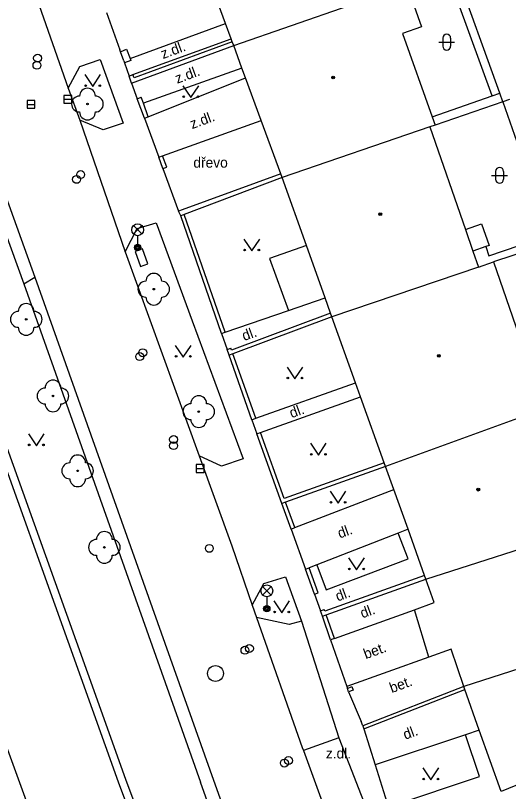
# Model space of a CAD drawing. Extents: x -596229 to -595156, y -1161237 to -1159376.
# Drawn here: x -596033.79 to -596002.65, y -1160756.18 to -1160707.13 of the extents above; entities that cross this region are included whole.
import ezdxf

# ---------------------------------------------------------------- set-up
doc = ezdxf.new("R2010")
doc.units = 0
for name, color, linetype in [('DOP - kresba z DSPS bez souradnic', 7, 'Continuous'), ('DOP - rozhrani ploch obecne', 7, 'Continuous'), ('Level 22', 7, 'Continuous'), ('Level 24', 7, 'Continuous'), ('Level 27', 7, 'Continuous'), ('Level 28', 7, 'Continuous'), ('Level 33', 7, 'Continuous'), ('Level 36', 7, 'Continuous'), ('Level 39', 7, 'Continuous'), ('plynovod - povrch.  znaky - PRIS skut. velikost', 7, 'Continuous'), ('Specificka linie pasportu komunikaci', 7, 'Continuous'), ('TM - budovy zdene_ betonove - VP', 7, 'Continuous'), ('TM - chodniky - VP', 7, 'Continuous'), ('TM - horni hrana svahu', 7, 'Continuous'), ('TM - komunikace - VP', 7, 'Continuous'), ('TM - letecke snimky - pomocna linie', 7, 'Continuous'), ('TM - plot drateny_ kovovy - VP', 7, 'Continuous'), ('TM - podezdivka plotu - VP', 7, 'Continuous'), ('TM - popis povrchu', 7, 'Continuous'), ('TM - rozhrani mezi zpev. plochami mezi sebou - VP', 7, 'Continuous'), ('TM - rozhrani ploch obecne - VP', 7, 'Continuous'), ('TM - vjezd na pozemek', 7, 'Continuous'), ('TM - zed operna - VP', 7, 'Continuous')]:
    doc.layers.add(name, color=color, linetype=linetype)

msp = doc.modelspace()

# ---------------------------------------------------------------- linework, layer by layer
at = {"layer": 'DOP - kresba z DSPS bez souradnic'}
for points in [[(-596003.69, -1160712.22), (-596006.55, -1160704.33)], [(-596007.48, -1160713.53), (-596003.69, -1160712.22)], [(-596003.01, -1160712.59), (-596000.06, -1160721.02)], [(-596003.89, -1160722.33), (-596000.06, -1160721.02)], [(-596004.09, -1160721.74), (-596003.89, -1160722.33)]]:
    msp.add_lwpolyline(points, dxfattribs=at)
at = {"layer": 'DOP - rozhrani ploch obecne'}
for points in [[(-596003.2, -1160712.05), (-596006.05, -1160704.15)], [(-596003.01, -1160712.59), (-596003.2, -1160712.05)], [(-596003.01, -1160712.59), (-596007.29, -1160714.06)], [(-596002.59, -1160712.45), (-596003.01, -1160712.59)], [(-596001.09, -1160721.87), (-596003.59, -1160722.71)]]:
    msp.add_lwpolyline(points, dxfattribs=at)
at = {"layer": 'Level 22'}
for centre in [(-596029.25, -1160712.73), (-596025.06, -1160724.43), (-596033.12, -1160726.34), (-596031.43, -1160731.18), (-596022.22, -1160732.17), (-596029.87, -1160735.91), (-596028.18, -1160740.75)]:
    msp.add_circle(centre, 0.05, dxfattribs=at)
for centre, start, end in [((-596029.25, -1160712.23), 0, 180), ((-596029.75, -1160712.73), 90, 270), ((-596028.75, -1160712.73), 270, 90), ((-596029.25, -1160713.23), 180, 0), ((-596025.06, -1160723.93), 0, 180), ((-596025.56, -1160724.43), 90, 270), ((-596024.56, -1160724.43), 270, 90), ((-596025.06, -1160724.93), 180, 0), ((-596033.12, -1160725.84), 0, 180), ((-596033.62, -1160726.34), 90, 270), ((-596032.62, -1160726.34), 270, 90), ((-596033.12, -1160726.84), 180, 0), ((-596031.43, -1160730.68), 0, 180), ((-596031.93, -1160731.18), 90, 270), ((-596030.93, -1160731.18), 270, 90), ((-596022.22, -1160731.67), 0, 180), ((-596031.43, -1160731.68), 180, 0), ((-596022.72, -1160732.17), 90, 270), ((-596021.72, -1160732.17), 270, 90), ((-596022.22, -1160732.67), 180, 0), ((-596029.87, -1160735.41), 0, 180), ((-596030.37, -1160735.91), 90, 270), ((-596029.37, -1160735.91), 270, 90), ((-596029.87, -1160736.41), 180, 0), ((-596028.18, -1160740.25), 0, 180), ((-596028.68, -1160740.75), 90, 270), ((-596027.68, -1160740.75), 270, 90), ((-596028.18, -1160741.25), 180, 0)]:
    msp.add_arc(centre, 0.5, start, end, dxfattribs=at)
at = {"layer": 'Level 24'}
msp.add_lwpolyline([(-596026.246, -1160722.056), (-596025.904, -1160722.995), (-596025.434, -1160722.824), (-596025.776, -1160721.885)], close=True, dxfattribs=at)
at = {"layer": 'Level 27'}
for p, q in [((-596033.07, -1160712.75), (-596032.57, -1160712.75)), ((-596030.74, -1160712.43), (-596030.24, -1160712.43)), ((-596022.38, -1160735.76), (-596021.88, -1160735.76))]:
    msp.add_line(p, q, dxfattribs=at)
for points in [[(-596030.74, -1160712.68), (-596030.24, -1160712.68), (-596030.24, -1160712.18), (-596030.74, -1160712.18)], [(-596033.07, -1160713), (-596032.57, -1160713), (-596032.57, -1160712.5), (-596033.07, -1160712.5)], [(-596022.38, -1160736.01), (-596021.88, -1160736.01), (-596021.88, -1160735.51), (-596022.38, -1160735.51)]]:
    msp.add_lwpolyline(points, close=True, dxfattribs=at)
msp.add_circle((-596021.16, -1160748.72), 0.5, dxfattribs=at)
at = {"layer": 'Level 28'}
for centre in [(-596032.4, -1160709.83), (-596032.44, -1160710.28), (-596029.68, -1160717.19), (-596029.94, -1160717.49), (-596025.95, -1160728.69), (-596025.76, -1160728.45), (-596023.81, -1160733.93), (-596023.81, -1160734.32), (-596021.55, -1160740.81), (-596019.3, -1160747.25), (-596019.02, -1160747.14), (-596016.81, -1160754.38), (-596016.55, -1160754.22)]:
    msp.add_circle(centre, 0.25, dxfattribs=at)
at = {"layer": 'Level 33'}
for p, q in [((-596026.345, -1160720.94), (-596025.815, -1160720.41)), ((-596026.345, -1160720.41), (-596025.815, -1160720.94)), ((-596026.08, -1160721.05), (-596026.08, -1160721.8)), ((-596018.185, -1160743.76), (-596017.655, -1160743.23)), ((-596018.185, -1160743.23), (-596017.655, -1160743.76)), ((-596017.92, -1160743.87), (-596017.92, -1160744.62))]:
    msp.add_line(p, q, dxfattribs=at)
for centre, radius in [((-596026.08, -1160720.675), 0.375), ((-596026.08, -1160721.8), 0.2), ((-596026.08, -1160721.8), 0.145), ((-596026.08, -1160721.8), 0.0876), ((-596017.92, -1160743.495), 0.375), ((-596017.92, -1160744.62), 0.2), ((-596017.92, -1160744.62), 0.145), ((-596017.92, -1160744.62), 0.0876)]:
    msp.add_circle(centre, radius, dxfattribs=at)
at = {"layer": 'Level 36'}
for p, q in [((-596007.056, -1160708.816), (-596006.056, -1160708.816)), ((-596006.806, -1160708.566), (-596006.806, -1160709.066)), ((-596006.306, -1160708.566), (-596006.306, -1160709.066)), ((-596003.466, -1160716.986), (-596003.466, -1160717.486)), ((-596002.966, -1160716.986), (-596002.966, -1160717.486)), ((-596003.716, -1160717.236), (-596002.716, -1160717.236))]:
    msp.add_line(p, q, dxfattribs=at)
for points in [[(-596029.42, -1160710.87), (-596028.92, -1160711.62), (-596028.42, -1160710.87)], [(-596023.22, -1160711.57), (-596022.72, -1160712.32), (-596022.22, -1160711.57)], [(-596019.37, -1160721.26), (-596018.87, -1160722.01), (-596018.37, -1160721.26)], [(-596023.7, -1160727.98), (-596023.2, -1160728.73), (-596022.7, -1160727.98)], [(-596016.64, -1160729.35), (-596016.14, -1160730.1), (-596015.64, -1160729.35)], [(-596032.98, -1160733.57), (-596032.48, -1160734.32), (-596031.98, -1160733.57)], [(-596015.16, -1160734.17), (-596014.66, -1160734.92), (-596014.16, -1160734.17)], [(-596013.92, -1160737.2), (-596013.42, -1160737.95), (-596012.92, -1160737.2)], [(-596012.75, -1160741.41), (-596012.25, -1160742.16), (-596011.75, -1160741.41)], [(-596017.48, -1160744.13), (-596016.98, -1160744.88), (-596016.48, -1160744.13)], [(-596008.06, -1160754.69), (-596007.56, -1160755.44), (-596007.06, -1160754.69)]]:
    msp.add_lwpolyline(points, dxfattribs=at)
for centre in [(-596029.37, -1160711.57), (-596028.471, -1160711.57), (-596023.17, -1160712.27), (-596022.271, -1160712.27), (-596019.32, -1160721.96), (-596018.421, -1160721.96), (-596023.65, -1160728.68), (-596022.751, -1160728.68), (-596016.59, -1160730.05), (-596015.691, -1160730.05), (-596032.93, -1160734.27), (-596032.031, -1160734.27), (-596015.11, -1160734.87), (-596014.211, -1160734.87), (-596013.87, -1160737.9), (-596012.971, -1160737.9), (-596012.7, -1160742.11), (-596011.801, -1160742.11), (-596017.43, -1160744.83), (-596016.531, -1160744.83), (-596008.01, -1160755.39), (-596007.111, -1160755.39)]:
    msp.add_circle(centre, 0.05, dxfattribs=at)
for centre, start, end in [((-596006.556, -1160708.566), 0, 180), ((-596006.556, -1160709.066), 180, 0), ((-596003.216, -1160716.986), 0, 180), ((-596003.216, -1160717.486), 180, 0)]:
    msp.add_arc(centre, 0.25, start, end, dxfattribs=at)
at = {"layer": 'Level 39'}
for centre, radius in [((-596013.73, -1160711.05), 0.09), ((-596013.73, -1160711.05), 0.0398), ((-596010.75, -1160719.69), 0.09), ((-596010.75, -1160719.69), 0.0398), ((-596007.05, -1160728.64), 0.09), ((-596007.05, -1160728.64), 0.0398), ((-596004.56, -1160737.1), 0.09), ((-596004.56, -1160737.1), 0.0398)]:
    msp.add_circle(centre, radius, dxfattribs=at)
at = {"layer": 'plynovod - povrch.  znaky - PRIS skut. velikost'}
for points in [[(-596027.17, -1160709.42), (-596026.93, -1160709.33), (-596026.78, -1160709.27), (-596026.56, -1160709.85)], [(-596026.56, -1160709.85), (-596026.51, -1160709.98), (-596026.91, -1160710.13)]]:
    msp.add_lwpolyline(points, dxfattribs=at)
at = {"layer": 'Specificka linie pasportu komunikaci'}
msp.add_lwpolyline([(-596033.28, -1160724.09), (-596032.58, -1160723.68)], dxfattribs=at)
at = {"layer": 'TM - budovy zdene_ betonove - VP'}
for points in [[(-596020.53, -1160707.63), (-596021.65, -1160704.59)], [(-596020.01, -1160709.04), (-596009.07, -1160705.21)], [(-596009.07, -1160705.21), (-596008.14, -1160707.84)], [(-596020.17, -1160708.6), (-596020.53, -1160707.63)], [(-596008.14, -1160707.84), (-596009.35, -1160708.27)], [(-596009.35, -1160708.27), (-596007.48, -1160713.53)], [(-596020.1, -1160708.8), (-596020.17, -1160708.6)], [(-596020.01, -1160709.04), (-596020.1, -1160708.8)], [(-596019.49, -1160710.46), (-596020.01, -1160709.04)], [(-596019.26, -1160711.08), (-596019.49, -1160710.46)], [(-596018.27, -1160713.78), (-596019.26, -1160711.08)], [(-596007.48, -1160713.53), (-596007.29, -1160714.06)], [(-596017.04, -1160717.14), (-596018.27, -1160713.78)], [(-596007.62, -1160714.17), (-596016.96, -1160717.37)], [(-596007.29, -1160714.06), (-596007.62, -1160714.17)], [(-596007.62, -1160714.17), (-596005.37, -1160720.66)], [(-596016.96, -1160717.37), (-596017.04, -1160717.14)], [(-596015.42, -1160721.67), (-596016.96, -1160717.37)], [(-596005.37, -1160720.66), (-596004.9, -1160722.02)], [(-596014.24, -1160724.97), (-596015.42, -1160721.67)], [(-596004.9, -1160722.02), (-596004.54, -1160723.03)], [(-596004.54, -1160723.03), (-596013.81, -1160726.18)], [(-596004.54, -1160723.03), (-596003.59, -1160722.71)], [(-596003.59, -1160722.71), (-596000.39, -1160731.98)], [(-596013.9, -1160725.94), (-596014.24, -1160724.97)], [(-596013.81, -1160726.18), (-596013.9, -1160725.94)], [(-596012.32, -1160730.34), (-596013.81, -1160726.18)], [(-596012, -1160731.24), (-596012.32, -1160730.34)], [(-596010.51, -1160735.4), (-596012, -1160731.24)], [(-596001.38, -1160732.34), (-596010.42, -1160735.64)], [(-596010.42, -1160735.64), (-596010.51, -1160735.4)], [(-596009.9, -1160737.1), (-596010.42, -1160735.64)], [(-596009, -1160739.6), (-596009.9, -1160737.1)], [(-596007.96, -1160742.52), (-596009, -1160739.6)], [(-596007.87, -1160742.76), (-595998.54, -1160739.77)], [(-596007.87, -1160742.76), (-596007.96, -1160742.52)], [(-596007.34, -1160744.24), (-596007.87, -1160742.76)], [(-596008.6, -1160744.69), (-596007.34, -1160744.24)], [(-596007.68, -1160747.68), (-596008.6, -1160744.69)], [(-595995.44, -1160746.32), (-596005.47, -1160749.55)], [(-596006.28, -1160747.18), (-596007.68, -1160747.68)], [(-596005.47, -1160749.55), (-596006.28, -1160747.18)], [(-596005.4, -1160749.74), (-596005.47, -1160749.55)], [(-596004.5, -1160752.3), (-596005.4, -1160749.74)], [(-596003.12, -1160756.18), (-596004.5, -1160752.3)], [(-595998.28, -1160754.19), (-596003.12, -1160756.18)]]:
    msp.add_lwpolyline(points, dxfattribs=at)
at = {"layer": 'TM - chodniky - VP'}
for points in [[(-596045.11, -1160691.41), (-596033.28, -1160724.09)], [(-596026.56, -1160709.85), (-596020.53, -1160707.63)], [(-596026.38, -1160710.87), (-596020.17, -1160708.6)], [(-596030.47, -1160711.72), (-596029.73, -1160710.35), (-596028.45, -1160709.91), (-596027, -1160713.94), (-596028.26, -1160714.36), (-596029.73, -1160713.75)], [(-596019.49, -1160710.46), (-596025.72, -1160712.67)], [(-596025.41, -1160713.53), (-596019.26, -1160711.08)], [(-596026.86, -1160722.08), (-596026.1, -1160720.59), (-596024.91, -1160720.24), (-596022.64, -1160726.44), (-596019.42, -1160735.15), (-596020.78, -1160735.62), (-596022.2, -1160734.97)], [(-596033.28, -1160724.09), (-596022.11, -1160755.59)], [(-596016.56, -1160725.77), (-596014.24, -1160724.97)], [(-596020.55, -1160727.15), (-596016.56, -1160725.77)], [(-596018.62, -1160732.59), (-596012.32, -1160730.34)], [(-596018.31, -1160733.49), (-596012, -1160731.24)], [(-596016.16, -1160739.5), (-596009.9, -1160737.1)], [(-596009, -1160741.47), (-596009.62, -1160739.84)], [(-596014.18, -1160743.44), (-596009, -1160741.47)], [(-596014.77, -1160741.85), (-596014.18, -1160743.44)], [(-596018.84, -1160744.41), (-596018.11, -1160743.04), (-596016.74, -1160742.6), (-596015.72, -1160745.42)], [(-596009.96, -1160757.06), (-596004.48, -1160755.22), (-596005.36, -1160752.59)], [(-596009.64, -1160790.51), (-596022.11, -1160755.59)]]:
    msp.add_lwpolyline(points, dxfattribs=at)
at = {"layer": 'TM - horni hrana svahu'}
msp.add_lwpolyline([(-596030.65, -1160763.51), (-596041.48, -1160733.78), (-596049.97, -1160711.87), (-596056.65, -1160691.56)], dxfattribs=at)
at = {"layer": 'TM - komunikace - VP'}
for points in [[(-596044.27, -1160691.19), (-596032.58, -1160723.68)], [(-596033.02, -1160704.43), (-596030.47, -1160711.72)], [(-596030.47, -1160711.72), (-596029.73, -1160713.75)], [(-596029.73, -1160713.75), (-596026.86, -1160722.08)], [(-596026.86, -1160722.08), (-596022.2, -1160734.97)], [(-596032.58, -1160723.68), (-596021.28, -1160755.46)], [(-596022.2, -1160734.97), (-596020.14, -1160740.65)], [(-596020.14, -1160740.65), (-596018.84, -1160744.41)], [(-596018.84, -1160744.41), (-596018.58, -1160745.18)], [(-596015.72, -1160745.42), (-596016.51, -1160745.62), (-596018.58, -1160745.18)], [(-596015.72, -1160745.42), (-596013.36, -1160752.78)], [(-596013.36, -1160752.78), (-596009.92, -1160761.66)], [(-596021.28, -1160755.46), (-596012.17, -1160780.93)]]:
    msp.add_lwpolyline(points, dxfattribs=at)
at = {"layer": 'TM - letecke snimky - pomocna linie'}
for points in [[(-596003.69, -1160712.22), (-596003.2, -1160712.05)], [(-596015.42, -1160721.67), (-596017.74, -1160722.5), (-596016.56, -1160725.77)]]:
    msp.add_lwpolyline(points, dxfattribs=at)
at = {"layer": 'TM - plot drateny_ kovovy - VP'}
for points in [[(-596020.1, -1160708.8), (-596026.31, -1160711.08), (-596026.38, -1160710.87)], [(-596025.72, -1160712.67), (-596025.86, -1160712.3)], [(-596025.41, -1160713.53), (-596025.72, -1160712.67)], [(-596024.24, -1160716.71), (-596024.51, -1160716)], [(-596017.04, -1160717.14), (-596023.26, -1160719.42), (-596023.49, -1160719.51)], [(-596020.55, -1160727.15), (-596023.15, -1160719.72)], [(-596013.9, -1160725.94), (-596020.15, -1160728.29), (-596020.2, -1160728.16)], [(-596018.62, -1160732.59), (-596020.07, -1160728.52)], [(-596010.51, -1160735.4), (-596016.83, -1160737.65), (-596018.31, -1160733.49)], [(-596016.16, -1160739.5), (-596016.74, -1160737.89)], [(-596014.67, -1160743.62), (-596015.24, -1160742.04)], [(-596007.96, -1160742.52), (-596014.25, -1160744.78), (-596014.29, -1160744.67)], [(-596013.65, -1160746.51), (-596014.16, -1160745.01)], [(-596011.79, -1160752.22), (-596011.69, -1160752.18), (-596005.4, -1160749.74)], [(-596011.85, -1160752.03), (-596011.96, -1160751.76)]]:
    msp.add_lwpolyline(points, dxfattribs=at)
at = {"layer": 'TM - podezdivka plotu - VP'}
for points in [[(-596027.17, -1160709.42), (-596027.21, -1160709.3)], [(-596026.46, -1160711.4), (-596020.01, -1160709.04)], [(-596026.96, -1160709.99), (-596027.17, -1160709.42)], [(-596026.62, -1160710.96), (-596026.38, -1160710.87)], [(-596026.46, -1160711.4), (-596026.62, -1160710.96)], [(-596026.1, -1160712.39), (-596025.86, -1160712.3)], [(-596025.65, -1160713.62), (-596026.1, -1160712.39)], [(-596025.65, -1160713.62), (-596025.41, -1160713.53)], [(-596024.74, -1160716.08), (-596024.51, -1160716)], [(-596024.48, -1160716.8), (-596024.74, -1160716.08)], [(-596024.48, -1160716.8), (-596024.24, -1160716.71)], [(-596016.96, -1160717.37), (-596023.15, -1160719.72)], [(-596023.36, -1160719.8), (-596023.49, -1160719.51)], [(-596023.15, -1160719.72), (-596023.36, -1160719.8)], [(-596020.78, -1160727.23), (-596023.36, -1160719.8)], [(-596013.81, -1160726.18), (-596020.07, -1160728.52)], [(-596020.78, -1160727.23), (-596020.55, -1160727.15)], [(-596020.43, -1160728.24), (-596020.2, -1160728.16)], [(-596020.3, -1160728.61), (-596020.43, -1160728.24)], [(-596020.07, -1160728.52), (-596020.3, -1160728.61)], [(-596018.86, -1160732.68), (-596020.3, -1160728.61)], [(-596018.86, -1160732.68), (-596018.62, -1160732.59)], [(-596018.54, -1160733.58), (-596018.31, -1160733.49)], [(-596016.98, -1160737.97), (-596018.54, -1160733.58)], [(-596010.42, -1160735.64), (-596016.74, -1160737.89)], [(-596016.74, -1160737.89), (-596016.98, -1160737.97)], [(-596016.39, -1160739.59), (-596016.98, -1160737.97)], [(-596016.39, -1160739.59), (-596016.16, -1160739.5)], [(-596015.48, -1160742.12), (-596015.24, -1160742.04)], [(-596014.9, -1160743.71), (-596015.48, -1160742.12)], [(-596014.16, -1160745.01), (-596007.87, -1160742.76)], [(-596014.9, -1160743.71), (-596014.67, -1160743.62)], [(-596014.52, -1160744.75), (-596014.29, -1160744.67)], [(-596014.4, -1160745.1), (-596014.52, -1160744.75)], [(-596014.4, -1160745.1), (-596014.16, -1160745.01)], [(-596013.89, -1160746.59), (-596014.4, -1160745.1)], [(-596013.65, -1160746.51), (-596013.89, -1160746.59)], [(-596012.83, -1160749.67), (-596012.54, -1160749.55), (-596012.46, -1160749.78), (-596012.75, -1160749.88)], [(-596012.75, -1160749.88), (-596012.83, -1160749.67)], [(-596005.47, -1160749.55), (-596011.85, -1160752.03)], [(-596011.85, -1160752.03), (-596011.79, -1160752.22)]]:
    msp.add_lwpolyline(points, dxfattribs=at)
at = {"layer": 'TM - rozhrani mezi zpev. plochami mezi sebou - VP'}
for points in [[(-596018.58, -1160745.18), (-596015.68, -1160753.4), (-596015.61, -1160753.58)], [(-596013.36, -1160752.78), (-596015.61, -1160753.58)], [(-596015.61, -1160753.58), (-596014.76, -1160755.91), (-596011.97, -1160763.52)]]:
    msp.add_lwpolyline(points, dxfattribs=at)
at = {"layer": 'TM - rozhrani ploch obecne - VP'}
for points in [[(-596013.99, -1160791.24), (-596027.29, -1160755.59), (-596038.49, -1160724.32), (-596050.46, -1160692.71)], [(-596024.51, -1160716), (-596018.27, -1160713.78)], [(-596005.37, -1160720.66), (-596004.35, -1160720.31), (-596003.88, -1160721.67), (-596004.09, -1160721.74)], [(-596004.09, -1160721.74), (-596004.9, -1160722.02)]]:
    msp.add_lwpolyline(points, dxfattribs=at)
at = {"layer": 'TM - vjezd na pozemek'}
for points in [[(-596028.05, -1160706.95), (-596027.21, -1160709.3)], [(-596026.96, -1160709.99), (-596026.91, -1160710.13)], [(-596026.91, -1160710.13), (-596026.62, -1160710.96)], [(-596026.46, -1160711.4), (-596026.1, -1160712.39)], [(-596025.65, -1160713.62), (-596024.74, -1160716.08)], [(-596024.48, -1160716.8), (-596023.49, -1160719.51)], [(-596020.78, -1160727.23), (-596020.43, -1160728.24)], [(-596018.86, -1160732.68), (-596018.54, -1160733.58)], [(-596016.39, -1160739.59), (-596015.48, -1160742.12)], [(-596014.9, -1160743.71), (-596014.52, -1160744.75)], [(-596013.89, -1160746.59), (-596012.87, -1160749.55)], [(-596012.87, -1160749.55), (-596012.83, -1160749.67)], [(-596012.75, -1160749.88), (-596011.96, -1160751.76)], [(-596011.79, -1160752.22), (-596011.07, -1160754.5)], [(-596011.07, -1160754.5), (-596010.33, -1160756.84)]]:
    msp.add_lwpolyline(points, dxfattribs=at)
at = {"layer": 'TM - zed operna - VP'}
for points in [[(-596013.52, -1160791.07), (-596026.82, -1160755.42), (-596029.23, -1160748.7), (-596038.02, -1160724.15), (-596049.99, -1160692.54)], [(-596009, -1160739.6), (-596009.62, -1160739.84)], [(-596009.62, -1160739.84), (-596014.77, -1160741.85)], [(-596014.77, -1160741.85), (-596015.24, -1160742.04)], [(-596013.65, -1160746.51), (-596008.6, -1160744.69)], [(-596007.68, -1160747.68), (-596012.87, -1160749.55)], [(-596004.5, -1160752.3), (-596005.36, -1160752.59)], [(-596005.36, -1160752.59), (-596011.07, -1160754.5)]]:
    msp.add_lwpolyline(points, dxfattribs=at)

# ---------------------------------------------------------------- texts
at = {"layer": 'TM - popis povrchu'}
for s, p in [('z.dl.', (-596024.48, -1160709.89)), ('z.dl.', (-596023.58, -1160711.45)), ('z.dl.', (-596022.64, -1160714.32)), ('dl.', (-596019.35, -1160727.71)), ('dl.', (-596016.35, -1160732.59)), ('dl.', (-596013.31, -1160740.19)), ('dl.', (-596013.44, -1160744.17)), ('dl.', (-596011.88, -1160745.24)), ('bet.', (-596011.67, -1160747.82)), ('bet.', (-596010.03, -1160749.96)), ('dl.', (-596009.17, -1160752.91))]:
    msp.add_text(s, height=0.65, rotation=20.05, dxfattribs=at).set_placement(p)
for s, p in [('dřevo', (-596022.56, -1160716.75)), ('z.dl.', (-596014.19, -1160754.09))]:
    msp.add_text(s, height=0.65, dxfattribs=at).set_placement(p)

doc.saveas('drawing.dxf')
